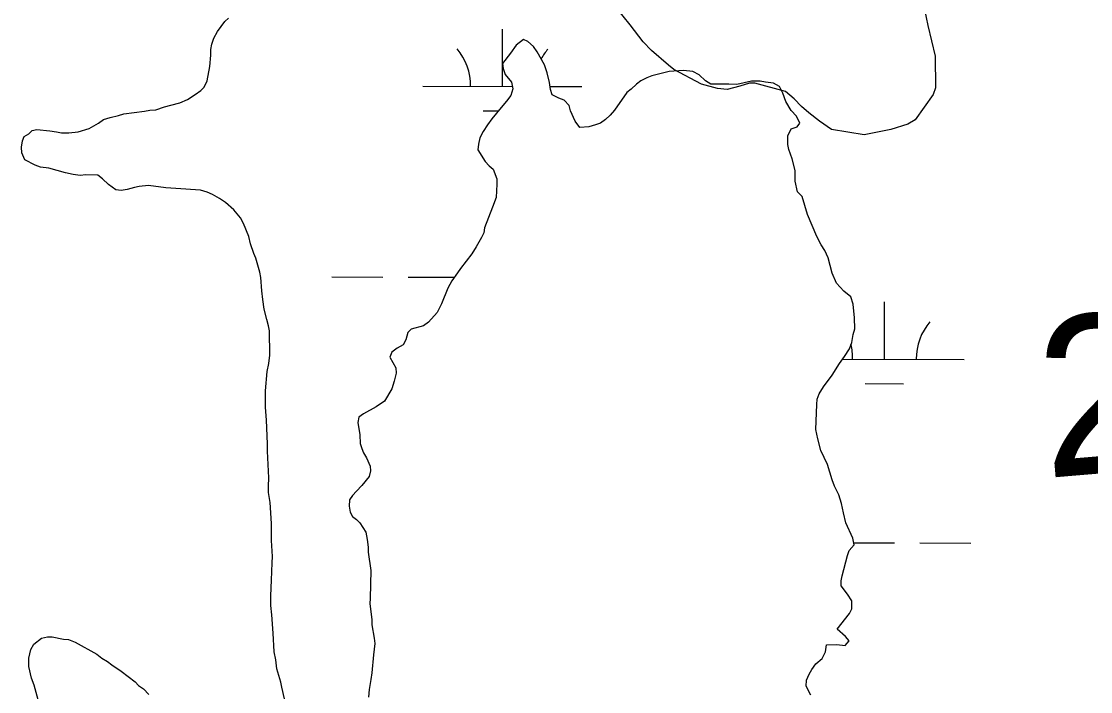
# Model space of a CAD drawing. Extents: x 3161665 to 3199565, y 885729 to 911164.
# Drawn here: x 3172021 to 3172692, y 901971 to 902392 of the extents above; entities that cross this region are included whole.
import ezdxf

# ---------------------------------------------------------------- set-up
doc = ezdxf.new("R2010")
doc.units = 0
for name, color, linetype in [('V-SITE-VEGE', 7, 'Continuous'), ('V-SURV-IDEN', 7, 'Continuous'), ('V-TOPO-SHOR', 7, 'Continuous'), ('V-WETL-SWMP', 7, 'Continuous')]:
    doc.layers.add(name, color=color, linetype=linetype)

msp = doc.modelspace()

# ---------------------------------------------------------------- linework, layer by layer
at = {"layer": 'V-SITE-VEGE'}
msp.add_lwpolyline([(3172588.03, 902399.95), (3172590.05, 902389.95), (3172594.77, 902370.6), (3172594.81, 902350.58), (3172593.49, 902346.57), (3172582.18, 902330.53), (3172577.51, 902327.85), (3172566.84, 902324.48), (3172550.16, 902321.11), (3172529.47, 902324.4), (3172522.11, 902329.73), (3172515.43, 902335.05), (3172510.75, 902339.04), (3172506.06, 902343.71), (3172500.71, 902348.36), (3172481.35, 902353.66), (3172478.01, 902353.65), (3172472.01, 902351.64), (3172464, 902349.62), (3172457.99, 902350.27), (3172447.98, 902352.92), (3172430.6, 902362.23), (3172427.26, 902364.89), (3172416.56, 902374.21), (3172411.21, 902379.54), (3172403.18, 902390.2), (3172389.79, 902406.85)], dxfattribs=at)
at = {"layer": 'V-TOPO-SHOR'}
for points in [[(3172522.8, 902122.79), (3172520.94, 902130.16), (3172519.7, 902135.99), (3172520.28, 902151.66), (3172520.58, 902155.04), (3172521.8, 902158.42), (3172524.56, 902162.72), (3172530.07, 902170.1), (3172534.66, 902177.49), (3172537.72, 902181.79), (3172540.78, 902186.71), (3172542.31, 902190.71), (3172543.22, 902195.62), (3172544.13, 902199.31), (3172544.12, 902206.07), (3172543.17, 902214.67), (3172541.63, 902219.27), (3172537.32, 902222.95), (3172532.7, 902227.85), (3172529.92, 902234.29), (3172527.45, 902243.81), (3172525.29, 902248.41), (3172523.13, 902252.09), (3172520.35, 902257.31), (3172514.49, 902271.11), (3172511.08, 902282.47), (3172508.31, 902285.23), (3172506.76, 902291.98), (3172506.75, 902298.74), (3172504.89, 902306.1), (3172502.73, 902311.93), (3172502.11, 902315), (3172502.09, 902320.53), (3172504.23, 902324.84), (3172507.92, 902326.07), (3172509.75, 902328.54), (3172507.59, 902332.83), (3172504.21, 902336.51), (3172500.82, 902342.03), (3172498.96, 902347.25), (3172496.8, 902351.54), (3172493.11, 902353.68), (3172488.2, 902354.29), (3172484.82, 902354.89), (3172479.29, 902354.88), (3172470.08, 902352.71), (3172465.17, 902353.01), (3172453.8, 902352.98), (3172450.42, 902355.12), (3172446.42, 902358.8), (3172442.42, 902360.94), (3172436.58, 902361.54), (3172427.68, 902360.91), (3172416.63, 902358.12), (3172413.56, 902356.88), (3172409.88, 902355.03), (3172407.12, 902352.88), (3172403.75, 902349.8), (3172400.99, 902347.64), (3172393.34, 902336.57), (3172390.58, 902333.49), (3172387.51, 902330.72), (3172384.45, 902328.56), (3172381.38, 902327.33), (3172377.08, 902326.09), (3172371.55, 902325.77), (3172368.47, 902329.76), (3172365.69, 902336.2), (3172364.76, 902339.58), (3172361.69, 902342.95), (3172358.31, 902344.17), (3172354, 902346.31), (3172353.07, 902349.69), (3172352.45, 902353.98), (3172350.9, 902360.12), (3172349.35, 902365.04), (3172344.73, 902373.32), (3172342.26, 902376.69), (3172338.88, 902379.75), (3172336.11, 902380.97), (3172331.51, 902377.59), (3172327.84, 902372.36), (3172322.94, 902365.9), (3172323.25, 902362.83), (3172324.49, 902359.14), (3172328.49, 902354.24), (3172329.42, 902349.94), (3172328.2, 902345.95), (3172325.45, 902342.26), (3172323, 902339.48), (3172316.26, 902331.18), (3172313.5, 902327.49), (3172310.75, 902323.18), (3172308.61, 902319.18), (3172307.7, 902315.19), (3172307.4, 902311.81), (3172312.02, 902304.45), (3172314.48, 902301.69), (3172316.94, 902299.55), (3172319.41, 902293.41), (3172319.42, 902290.03)], [(3172319.42, 902290.03), (3172318.83, 902281.74), (3172316.69, 902275.59), (3172311.5, 902262.68), (3172311.2, 902259.61), (3172309.67, 902256.53), (3172306.3, 902250.69), (3172303.55, 902246.38), (3172296.5, 902237.15), (3172294.67, 902234.39), (3172290.99, 902229.46), (3172288.55, 902224.85), (3172284.58, 902215.02), (3172281.82, 902209.48), (3172276.31, 902203.33), (3172273.24, 902201.17), (3172265.57, 902199), (3172263.43, 902196.85), (3172262.21, 902192.24), (3172260.37, 902189.16), (3172256.69, 902187), (3172253.32, 902184.54), (3172252.1, 902181.46), (3172255.8, 902174.72), (3172256.11, 902171.34), (3172254.89, 902166.42), (3172253.37, 902161.51), (3172248.78, 902153.82), (3172243.57, 902150.12), (3172235.59, 902145.8), (3172232.52, 902143.65), (3172231.92, 902140.27), (3172233.16, 902132.59), (3172233.48, 902127.06), (3172234.41, 902123.99), (3172235.64, 902121.23), (3172237.49, 902118.17), (3172239.66, 902112.95), (3172239.97, 902109.88), (3172239.06, 902106.5), (3172234.46, 902100.65), (3172231.09, 902097.27), (3172228.64, 902094.5), (3172226.8, 902091.73), (3172226.51, 902087.74), (3172227.13, 902084.05), (3172228.67, 902081.29), (3172231.13, 902079.45), (3172233.29, 902077.31), (3172236.98, 902071.48), (3172237.92, 902066.88), (3172238.54, 902061.96), (3172238.55, 902058.89), (3172240.11, 902047.23), (3172239.84, 902030.03), (3172239.54, 902026.34), (3172240.79, 902016.51), (3172240.8, 902013.14), (3172242.35, 902004.85), (3172242.67, 902001.47), (3172241.76, 901994.4), (3172240.86, 901983.04), (3172240.26, 901978.74), (3172239.05, 901972.59), (3172238.75, 901967.68)], [(3172516.69, 901968.91), (3172513.61, 901974.74), (3172513.91, 901978.42), (3172515.44, 901982.11), (3172517.27, 901985.19), (3172519.72, 901988.57), (3172523.71, 901991.96), (3172525.85, 901996.26), (3172526.45, 902000.57), (3172532.9, 902000.89), (3172538.12, 902000.28), (3172540.57, 902003.05), (3172538.42, 902005.81), (3172533.19, 902010.41), (3172540.84, 902020.25), (3172542.37, 902023.33), (3172542.36, 902028.24), (3172539.59, 902032.54), (3172535.58, 902037.75), (3172535.58, 902040.82), (3172536.18, 902043.89), (3172539.53, 902056.8), (3172540.76, 902059.87), (3172543.82, 902063.56), (3172542.89, 902067.56), (3172538.57, 902077.37), (3172537.02, 902083.51), (3172535.77, 902089.34), (3172534.23, 902094.87), (3172531.45, 902100.39), (3172529.91, 902104.38), (3172527.12, 902113.9), (3172522.8, 902122.79)]]:
    msp.add_lwpolyline(points, dxfattribs=at)
at = {"layer": 'V-WETL-SWMP'}
for p, q in [((3172322.82, 902351.63), (3172322.92, 902387.63)), ((3172272.82, 902351.77), (3172329.06, 902351.61)), ((3172352.8, 902351.55), (3172372.82, 902351.49)), ((3172310.78, 902336.23), (3172320.34, 902336.21)), ((3172215.64, 902231.86), (3172247.64, 902231.77)), ((3172263.64, 902231.72), (3172292.62, 902231.64)), ((3172562.82, 902180.15), (3172562.92, 902216.15)), ((3172536.6, 902180.23), (3172612.82, 902180.02)), ((3172550.78, 902164.76), (3172574.78, 902164.69)), ((3172543.53, 902064.77), (3172569.09, 902064.7)), ((3172585.09, 902064.66), (3172617.09, 902064.57))]:
    msp.add_line(p, q, dxfattribs=at)
for points in [[(3172177.77, 902076.96), (3172176.82, 902090.16), (3172175.89, 902096.3), (3172175.88, 902100.3), (3172176.17, 902105.52), (3172175.21, 902122.41), (3172175.2, 902127.02), (3172174.56, 902141.76), (3172173.92, 902150.05), (3172173.9, 902160.18), (3172175.1, 902172.47), (3172176.01, 902177.39), (3172176.62, 902182.61), (3172176.58, 902197.96), (3172175.96, 902201.03), (3172174.72, 902205.02), (3172173.17, 902211.47), (3172172.24, 902217.61), (3172171.61, 902223.14), (3172170.98, 902231.43), (3172170.36, 902234.8), (3172167.88, 902243.71), (3172166.65, 902246.47), (3172164.48, 902252.6), (3172163.55, 902257.21), (3172160.15, 902265.49), (3172158.3, 902268.87), (3172153.99, 902274.08), (3172148.76, 902278.68), (3172145.07, 902281.12), (3172140.77, 902283.57), (3172137.38, 902285.1), (3172133.08, 902286.32), (3172117.72, 902287.51), (3172111.27, 902287.81), (3172100.52, 902289.32), (3172094.69, 902288.69), (3172091.62, 902288.07), (3172087.01, 902286.83), (3172083.33, 902286.21), (3172079.95, 902286.51), (3172075.33, 902289.88), (3172071.64, 902293.55), (3172068.56, 902295.7), (3172061.19, 902295.99), (3172057.51, 902295.67), (3172053.21, 902296.28), (3172048.29, 902297.19), (3172037.84, 902300.24), (3172032.62, 902300.84), (3172029.24, 902302.06), (3172022.78, 902305.42), (3172020.93, 902309.72), (3172020.61, 902313.4), (3172021.22, 902317.4), (3172022.44, 902320.16), (3172025.2, 902321.71), (3172027.35, 902323.86), (3172030.42, 902324.48), (3172038.4, 902323.58), (3172042.71, 902322.97), (3172045.78, 902322.37), (3172050.39, 902322.38), (3172056.22, 902323), (3172063.28, 902325.17), (3172069.11, 902328.56), (3172072.17, 902330.72), (3172076.47, 902331.95), (3172081.69, 902333.19), (3172085.06, 902334.43), (3172097.96, 902335.99), (3172101.34, 902336.62), (3172105.02, 902336.93), (3172110.55, 902338.79), (3172114.54, 902339.72), (3172120.06, 902341.26), (3172124.97, 902343.43), (3172129.88, 902346.51), (3172133.25, 902348.97), (3172135.39, 902351.13), (3172137.23, 902355.12), (3172139.05, 902364.03), (3172139.65, 902371.1), (3172139.64, 902374.78), (3172140.25, 902378.16), (3172141.47, 902381.85), (3172143.92, 902386.16), (3172148.51, 902392.31), (3172150.65, 902394.47)], [(3172522.8, 902122.79), (3172520.94, 902130.16), (3172519.7, 902135.99), (3172520.28, 902151.66), (3172520.58, 902155.04), (3172521.8, 902158.42), (3172524.56, 902162.72), (3172530.07, 902170.11), (3172534.66, 902177.49), (3172537.72, 902181.79), (3172540.78, 902186.71), (3172542.31, 902190.71), (3172543.22, 902195.63), (3172544.13, 902199.31), (3172544.12, 902206.07), (3172543.17, 902214.67), (3172541.63, 902219.27), (3172537.32, 902222.95), (3172532.7, 902227.85), (3172529.92, 902234.29), (3172527.45, 902243.81), (3172525.29, 902248.41), (3172523.13, 902252.09), (3172520.35, 902257.31), (3172514.49, 902271.11), (3172511.08, 902282.47), (3172508.31, 902285.23), (3172506.76, 902291.98), (3172506.75, 902298.74), (3172504.89, 902306.1), (3172502.73, 902311.94), (3172502.1, 902315.01), (3172502.09, 902320.53), (3172504.23, 902324.84), (3172507.92, 902326.07), (3172509.75, 902328.54), (3172507.59, 902332.83), (3172504.21, 902336.51), (3172500.82, 902342.03), (3172498.96, 902347.25), (3172496.8, 902351.54), (3172493.11, 902353.68), (3172488.2, 902354.29), (3172484.82, 902354.89), (3172479.29, 902354.88), (3172470.08, 902352.71), (3172465.17, 902353.01), (3172453.8, 902352.98), (3172450.42, 902355.12), (3172446.42, 902358.8), (3172442.42, 902360.94), (3172436.58, 902361.54), (3172427.68, 902360.91), (3172416.63, 902358.12), (3172413.56, 902356.88), (3172409.88, 902355.03), (3172407.12, 902352.88), (3172403.75, 902349.8), (3172400.99, 902347.64), (3172393.34, 902336.57), (3172390.58, 902333.49), (3172387.51, 902330.72), (3172384.45, 902328.56), (3172381.38, 902327.33), (3172377.08, 902326.09), (3172371.55, 902325.77), (3172368.47, 902329.76), (3172365.69, 902336.2), (3172364.77, 902339.58), (3172361.69, 902342.95), (3172358.31, 902344.17), (3172354, 902346.31), (3172353.07, 902349.69), (3172352.45, 902353.98), (3172350.9, 902360.12), (3172349.35, 902365.03), (3172344.73, 902373.32), (3172342.26, 902376.69), (3172338.88, 902379.75), (3172336.11, 902380.98), (3172331.51, 902377.59), (3172327.84, 902372.36), (3172322.94, 902365.9), (3172323.25, 902362.83), (3172324.49, 902359.14), (3172328.49, 902354.24), (3172329.42, 902349.94), (3172328.2, 902345.95), (3172325.45, 902342.25), (3172323, 902339.48), (3172316.26, 902331.18), (3172313.5, 902327.49), (3172310.75, 902323.18), (3172308.61, 902319.18), (3172307.7, 902315.19), (3172307.4, 902311.81), (3172312.02, 902304.45), (3172314.48, 902301.69), (3172316.94, 902299.55), (3172319.41, 902293.41), (3172319.42, 902290.03)], [(3172319.42, 902290.03), (3172318.83, 902281.74), (3172316.69, 902275.59), (3172311.5, 902262.68), (3172311.2, 902259.61), (3172309.67, 902256.53), (3172306.3, 902250.69), (3172303.55, 902246.38), (3172296.5, 902237.15), (3172294.67, 902234.39), (3172290.99, 902229.46), (3172288.55, 902224.85), (3172284.58, 902215.01), (3172281.82, 902209.48), (3172276.31, 902203.33), (3172273.24, 902201.17), (3172265.57, 902199), (3172263.43, 902196.85), (3172262.21, 902192.24), (3172260.37, 902189.16), (3172256.69, 902187), (3172253.32, 902184.54), (3172252.1, 902181.47), (3172255.8, 902174.72), (3172256.11, 902171.34), (3172254.89, 902166.42), (3172253.37, 902161.51), (3172248.78, 902153.82), (3172243.57, 902150.12), (3172235.59, 902145.8), (3172232.52, 902143.65), (3172231.92, 902140.27), (3172233.16, 902132.59), (3172233.48, 902127.06), (3172234.41, 902123.99), (3172235.64, 902121.23), (3172237.49, 902118.17), (3172239.66, 902112.95), (3172239.97, 902109.88), (3172239.06, 902106.5), (3172234.46, 902100.65), (3172231.09, 902097.27), (3172228.64, 902094.5), (3172226.8, 902091.73), (3172226.51, 902087.74), (3172227.13, 902084.05), (3172228.67, 902081.29), (3172231.13, 902079.45), (3172233.29, 902077.31), (3172236.98, 902071.48), (3172237.92, 902066.88), (3172238.54, 902061.96), (3172238.55, 902058.89), (3172240.11, 902047.23), (3172239.84, 902030.03), (3172239.54, 902026.34), (3172240.79, 902016.52), (3172240.8, 902013.14), (3172242.35, 902004.85), (3172242.67, 902001.47), (3172241.76, 901994.41), (3172240.87, 901983.04), (3172240.26, 901978.74), (3172239.05, 901972.59), (3172238.75, 901967.68)], [(3172513.91, 901978.42), (3172515.44, 901982.11), (3172517.27, 901985.19), (3172519.72, 901988.57), (3172523.71, 901991.96), (3172525.85, 901996.26), (3172526.45, 902000.57), (3172532.9, 902000.89), (3172538.12, 902000.28), (3172540.57, 902003.05), (3172538.42, 902005.81), (3172533.19, 902010.41), (3172540.84, 902020.25), (3172542.37, 902023.33), (3172542.36, 902028.24), (3172539.59, 902032.54), (3172535.58, 902037.75), (3172535.58, 902040.82), (3172536.18, 902043.89), (3172539.53, 902056.8), (3172540.75, 902059.87), (3172543.82, 902063.56), (3172542.89, 902067.55), (3172538.57, 902077.37), (3172537.02, 902083.51), (3172535.77, 902089.34), (3172534.23, 902094.87), (3172531.45, 902100.39), (3172529.91, 902104.38), (3172527.12, 902113.9), (3172522.8, 902122.79)], [(3172186, 901966.72), (3172184.14, 901974.09), (3172183.52, 901977.16), (3172181.05, 901985.44), (3172180.42, 901991.28), (3172179.49, 901996.19), (3172178.85, 902007.86), (3172177.9, 902019.53), (3172177.27, 902025.36), (3172177.26, 902031.5), (3172177.85, 902041.33), (3172178.13, 902052.08), (3172178.43, 902056.08), (3172177.8, 902066.21), (3172177.77, 902076.96)], [(3172031.21, 901966.07), (3172028.74, 901975.28), (3172026.88, 901979.57), (3172025.33, 901986.94), (3172025.32, 901992.16), (3172026.54, 901997.69), (3172028.37, 902001.08), (3172033.28, 902004.77), (3172036.96, 902005.7), (3172040.03, 902005.71), (3172047.1, 902004.19), (3172050.17, 902003.89), (3172054.47, 902002.36), (3172068, 901994.71), (3172071.08, 901992.26), (3172074.77, 901990.12), (3172077.54, 901987.98), (3172083.38, 901984), (3172092, 901977.26), (3172094.15, 901975.12), (3172097.23, 901972.97), (3172100.62, 901969.3)], [(3172516.69, 901968.91), (3172513.61, 901974.74), (3172513.91, 901978.42)]]:
    msp.add_lwpolyline(points, dxfattribs=at)
for centre, start, end in [((3172267.58, 902352.26), 359.06985, 40.6135), ((3172378.06, 902351.95), 139.06984, 151.20145), ((3172618.06, 902180.48), 139.06984, 180.6135), ((3172507.58, 902180.78), 359.06985, 14.01734)]:
    msp.add_arc(centre, 35.25, start, end, dxfattribs=at)

# ---------------------------------------------------------------- texts
at = {"layer": 'V-SURV-IDEN'}
msp.add_text('266+00.6', height=100, rotation=4.80611, dxfattribs=at).set_placement((3172663.66, 902105.39))

doc.saveas('drawing.dxf')
